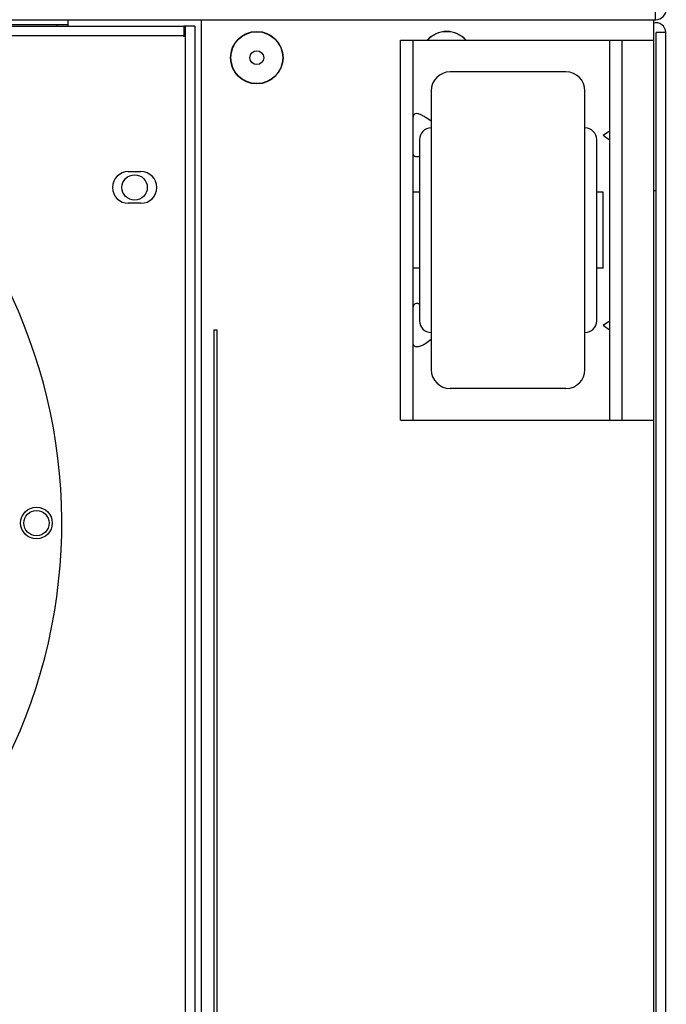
# Model space of a CAD drawing. Header units: millimetres. Extents: x 1117 to 38156, y -1945 to 7303.
# Tile 583 of 656: x 20203 to 20305, y 2473 to 2629. Entities that reach past the tile are written whole.
import ezdxf

# ---------------------------------------------------------------- set-up
doc = ezdxf.new("R2010")
doc.units = ezdxf.units.MM

msp = doc.modelspace()

# ---------------------------------------------------------------- linework, layer by layer
at = {"color": 7, "linetype": 'Continuous'}
for p, q in [((20303.148, 2628.903), (20303.148, 2709.903)), ((20014.848, 2628.903), (20303.148, 2628.903)), ((20195.848, 2628.153), (20208.598, 2628.153)), ((20208.598, 2627.903), (20208.598, 2628.153)), ((20208.598, 2628.153), (20210.348, 2628.153)), ((20210.348, 2627.903), (20210.348, 2628.903)), ((20231.348, 2628.903), (20231.348, 2165.903)), ((20302.848, 2628.903), (20302.848, 2164.103)), ((20195.848, 2627.903), (20228.648, 2627.903)), ((20195.848, 2626.403), (20228.648, 2626.403)), ((20228.648, 2627.903), (20228.648, 2626.403)), ((20228.848, 2627.903), (20228.648, 2627.903)), ((20228.648, 2626.403), (20228.648, 2626.203)), ((20228.848, 2627.903), (20228.848, 2166.903)), ((20230.348, 2627.903), (20228.848, 2627.903)), ((20230.348, 2627.903), (20230.348, 2166.903)), ((20303.248, 2193.903), (20303.248, 2626.903)), ((20304.748, 2626.903), (20303.248, 2626.903)), ((20304.748, 2193.903), (20304.748, 2626.903)), ((20262.848, 2565.653), (20262.848, 2625.653)), ((20262.848, 2625.653), (20297.848, 2625.653)), ((20264.848, 2565.653), (20264.848, 2625.653)), ((20295.848, 2625.653), (20295.848, 2565.653)), ((20297.848, 2565.653), (20297.848, 2625.653)), ((20297.853, 2625.653), (20302.848, 2625.653)), ((20288.998, 2620.653), (20270.698, 2620.653)), ((20267.698, 2617.653), (20267.698, 2573.653)), ((20291.998, 2573.653), (20291.998, 2617.653)), ((20267.698, 2612.88), (20266.848, 2613.481)), ((20294.848, 2610.653), (20295.848, 2611.36)), ((20265.848, 2609.953), (20265.848, 2581.353)), ((20293.848, 2581.353), (20293.848, 2609.953)), ((20294.848, 2610.653), (20295.848, 2609.946)), ((20219.848, 2604.903), (20221.848, 2604.903)), ((20265.848, 2601.653), (20264.848, 2601.653)), ((20294.848, 2601.653), (20293.848, 2601.653)), ((20294.848, 2589.653), (20294.848, 2601.653)), ((20302.848, 2601.903), (20303.248, 2601.903)), ((20221.848, 2599.903), (20219.848, 2599.903)), ((20265.848, 2589.653), (20264.848, 2589.653)), ((20294.848, 2589.653), (20293.848, 2589.653)), ((20294.848, 2580.653), (20295.848, 2581.36)), ((20233.348, 2579.903), (20233.348, 2464.903)), ((20233.348, 2579.903), (20233.848, 2579.903)), ((20233.848, 2579.903), (20233.848, 2464.903)), ((20294.848, 2580.653), (20295.848, 2579.946)), ((20266.848, 2577.825), (20267.698, 2578.426)), ((20288.998, 2570.653), (20270.698, 2570.653)), ((20262.848, 2565.653), (20297.848, 2565.653)), ((20297.853, 2565.653), (20302.848, 2565.653))]:
    msp.add_line(p, q, dxfattribs=at)
for centre, radius in [((20240.148, 2622.903), 4.145), ((20240.148, 2622.903), 4.1), ((20240.148, 2622.903), 1.09), ((20220.848, 2602.403), 2), ((20205.348, 2549.403), 2.5), ((20205.348, 2549.403), 2)]:
    msp.add_circle(centre, radius, dxfattribs=at)
for centre, radius, start, end in [((20303.148, 2630.603), 1.7, 270, 0), ((20303.248, 2626.903), 1.5, 0, 108), ((20270.148, 2622.903), 4.145, 41.60105, 138.39588), ((20270.148, 2622.903), 4.1, 42.19369, 137.80632), ((20270.698, 2617.653), 3, 90, 180), ((20288.998, 2617.653), 3, 360, 90), ((20267.698, 2609.953), 1.85, 90, 180), ((20291.998, 2609.953), 1.85, 360, 90), ((20124.348, 2549.403), 85, 298.07249, 42.87621), ((20265.279, 2609.212), 1.988, 283.99189, 286.55414), ((20219.848, 2602.403), 2.5, 90, 270), ((20221.848, 2602.403), 2.5, 270, 90), ((20265.292, 2582.147), 1.934, 73.37142, 76.21591), ((20267.698, 2581.353), 1.85, 180, 270), ((20291.998, 2581.353), 1.85, 270, 0), ((20270.698, 2573.653), 3, 180, 270), ((20288.998, 2573.653), 3, 270, 0)]:
    msp.add_arc(centre, radius, start, end, dxfattribs=at)
for points, knots in [([(20265.17, 2614.023), (20265.116, 2614.002), (20265.018, 2613.946), (20264.913, 2613.814), (20264.858, 2613.654), (20264.848, 2613.54), (20264.848, 2613.481)], [0, 0, 0, 0, 0.2544157, 0.4927054, 0.7370293, 1, 1, 1, 1]), ([(20265.753, 2614.025), (20265.698, 2614.038), (20265.506, 2614.076), (20265.299, 2614.073), (20265.17, 2614.023)], [0, 0, 0, 0, 0.2896574, 1, 1, 1, 1]), ([(20265.753, 2614.025), (20265.944, 2613.978), (20266.326, 2613.82), (20266.674, 2613.604), (20266.848, 2613.481)], [0, 0, 0, 0, 0.4804136, 1, 1, 1, 1]), ([(20265.167, 2607.283), (20265.114, 2607.304), (20265.017, 2607.361), (20264.913, 2607.493), (20264.857, 2607.652), (20264.848, 2607.766), (20264.848, 2607.825)], [0, 0, 0, 0, 0.2538389, 0.4922952, 0.7367482, 1, 1, 1, 1]), ([(20265.76, 2607.283), (20265.653, 2607.257), (20265.454, 2607.224), (20265.25, 2607.251), (20265.167, 2607.283)], [0, 0, 0, 0, 0.5517244, 1, 1, 1, 1]), ([(20265.17, 2584.023), (20265.116, 2584.002), (20265.018, 2583.946), (20264.913, 2583.814), (20264.858, 2583.654), (20264.848, 2583.54), (20264.848, 2583.481)], [0, 0, 0, 0, 0.2544157, 0.4927054, 0.7370293, 1, 1, 1, 1]), ([(20265.753, 2584.025), (20265.698, 2584.038), (20265.506, 2584.076), (20265.299, 2584.073), (20265.17, 2584.023)], [0, 0, 0, 0, 0.2896574, 1, 1, 1, 1]), ([(20265.167, 2577.283), (20265.114, 2577.304), (20265.017, 2577.361), (20264.913, 2577.493), (20264.857, 2577.652), (20264.848, 2577.766), (20264.848, 2577.825)], [0, 0, 0, 0, 0.2538326, 0.4922896, 0.7367459, 1, 1, 1, 1]), ([(20265.76, 2577.283), (20265.653, 2577.257), (20265.454, 2577.224), (20265.25, 2577.251), (20265.167, 2577.283)], [0, 0, 0, 0, 0.5517343, 1, 1, 1, 1]), ([(20265.76, 2577.283), (20265.949, 2577.33), (20266.329, 2577.487), (20266.675, 2577.703), (20266.848, 2577.825)], [0, 0, 0, 0, 0.4805922, 1, 1, 1, 1])]:
    msp.add_open_spline(points, degree=3, knots=knots, dxfattribs=at)

doc.saveas('drawing.dxf')
